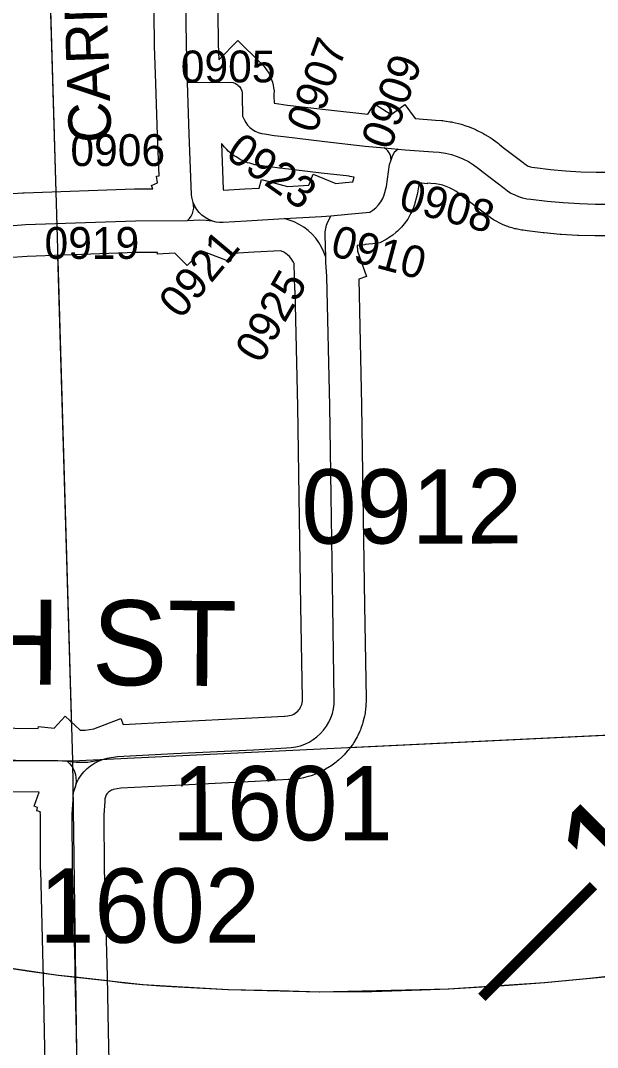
# Model space of a CAD drawing. Extents: x 23.6 to 68.7, y -63 to -29.
# Drawn here: x 34.67 to 35.214, y -47.991 to -47.023 of the extents above; entities that cross this region are included whole.
import ezdxf

# ---------------------------------------------------------------- set-up
doc = ezdxf.new("R2010")
doc.units = 0
for name, color, linetype in [('tdCoPriCL', 7, 'Continuous'), ('tdCoPrimary', 7, 'Continuous'), ('tdCoPriNonDiv', 7, 'Continuous'), ('tdCoPriNonDivCL', 7, 'Continuous'), ('tdCoSecRdNmbr', 7, 'Continuous'), ('tdCoSecRdTxt', 7, 'Continuous'), ('tdCoSecRteBand', 7, 'Continuous'), ('tdCoSecRteCL', 7, 'Continuous'), ('tdCoSectLine', 7, 'Continuous'), ('tdCoSectLinePart', 7, 'Continuous'), ('tdCoSurfGravel', 7, 'Continuous'), ('tdCoSurfGravelUnbanded', 7, 'Continuous'), ('tdStHwyPriRefPost1', 7, 'Continuous')]:
    doc.layers.add(name, color=color, linetype=linetype)

msp = doc.modelspace()

# ---------------------------------------------------------------- linework, layer by layer
at = {"layer": 'tdCoPriCL'}
msp.add_lwpolyline([(34.62316, -47.91066), (34.67618, -47.91855), (34.70553, -47.92275), (34.72128, -47.92443), (34.75164, -47.92768), (34.76835, -47.92985), (34.7851, -47.9316), (34.8019, -47.93293), (34.81872, -47.93384), (34.86558, -47.93631), (34.91342, -47.93705), (34.95139, -47.93853), (35.00072, -47.93828), (35.04757, -47.93656), (35.07322, -47.93557), (35.1255, -47.93261), (35.16372, -47.92965), (35.20663, -47.92546), (35.24288, -47.92151)], dxfattribs=at)
at = {"layer": 'tdCoPrimary'}
msp.add_lwpolyline([(34.62354, -47.91066), (34.67656, -47.91855), (34.70591, -47.92275), (34.72166, -47.92443), (34.75202, -47.92768), (34.76873, -47.92985), (34.78548, -47.9316), (34.80228, -47.93293), (34.8191, -47.93384), (34.86595, -47.93631), (34.9138, -47.93705), (34.95177, -47.93853), (35.00109, -47.93828), (35.04795, -47.93656), (35.0736, -47.93557), (35.12588, -47.93261), (35.1641, -47.92965), (35.20701, -47.92546), (35.24326, -47.92151)], dxfattribs=at)
msp.add_lwpolyline([(34.62354, -47.91066), (34.67656, -47.91855), (34.70591, -47.92275), (34.72166, -47.92443), (34.75202, -47.92768), (34.76873, -47.92985), (34.78548, -47.9316), (34.80228, -47.93293), (34.8191, -47.93384), (34.86595, -47.93631), (34.9138, -47.93705), (34.95177, -47.93853), (35.00109, -47.93828), (35.04795, -47.93656), (35.0736, -47.93557), (35.12588, -47.93261), (35.1641, -47.92965), (35.20701, -47.92546), (35.24326, -47.92151)], dxfattribs=at)
msp.add_lwpolyline([(34.62354, -47.91066), (34.67656, -47.91855), (34.70591, -47.92275), (34.72166, -47.92443), (34.75202, -47.92768), (34.76873, -47.92985), (34.78548, -47.9316), (34.80228, -47.93293), (34.8191, -47.93384), (34.86595, -47.93631), (34.9138, -47.93705), (34.95177, -47.93853), (35.00109, -47.93828), (35.04795, -47.93656), (35.0736, -47.93557), (35.12588, -47.93261), (35.1641, -47.92965), (35.20701, -47.92546), (35.24326, -47.92151)], dxfattribs=at)
at = {"layer": 'tdCoPriNonDiv'}
msp.add_lwpolyline([(34.6232, -47.91065), (34.70557, -47.92274), (34.78514, -47.93159), (34.86561, -47.9363), (34.95143, -47.93852), (35.07326, -47.93556), (35.16376, -47.92964), (35.40988, -47.90646), (35.4698, -47.90103), (35.59878, -47.88427), (35.64934, -47.88203), (35.67779, -47.8839), (35.70578, -47.88932), (35.74181, -47.90153), (35.76932, -47.91684), (35.79452, -47.93571), (35.81697, -47.95778), (35.83626, -47.98266), (35.89835, -48.07719)], dxfattribs=at)
at = {"layer": 'tdCoPriNonDivCL'}
msp.add_lwpolyline([(34.62316, -47.91066), (34.67618, -47.91855), (34.70553, -47.92275), (34.72128, -47.92443), (34.75164, -47.92768), (34.76835, -47.92985), (34.7851, -47.9316), (34.8019, -47.93293), (34.81872, -47.93384), (34.86558, -47.93631), (34.91342, -47.93705), (34.95139, -47.93853), (35.00072, -47.93828), (35.04757, -47.93656), (35.07322, -47.93557), (35.1255, -47.93261), (35.16372, -47.92965), (35.20663, -47.92546), (35.24288, -47.92151)], dxfattribs=at)
msp.add_lwpolyline([(34.62316, -47.91066), (34.67618, -47.91855), (34.70553, -47.92275), (34.72128, -47.92443), (34.75164, -47.92768), (34.76835, -47.92985), (34.7851, -47.9316), (34.8019, -47.93293), (34.81872, -47.93384), (34.86558, -47.93631), (34.91342, -47.93705), (34.95139, -47.93853), (35.00072, -47.93828), (35.04757, -47.93656), (35.07322, -47.93557), (35.1255, -47.93261), (35.16372, -47.92965), (35.20663, -47.92546), (35.24288, -47.92151)], dxfattribs=at)
at = {"layer": 'tdCoSecRteBand'}
for points in [[(34.85531, -46.95548), (34.85629, -47.04573), (34.85679, -47.06064), (34.87477, -47.04223), (34.89624, -47.06319), (34.89725, -47.06418), (34.89948, -47.06635), (34.90121, -47.06895), (34.9025, -47.07087), (34.90424, -47.07346), (34.9054, -47.07635), (34.90627, -47.0785), (34.90743, -47.08139), (34.90798, -47.08446), (34.90838, -47.08674), (34.90893, -47.08981), (34.90883, -47.09293), (34.90878, -47.09444), (34.90894, -47.10127), (34.91333, -47.10195), (34.92177, -47.1031), (34.96024, -47.10754), (34.99732, -47.11181), (35.00374, -47.10188), (35.01948, -47.11206), (35.03214, -47.10261), (35.042, -47.11581), (35.0611, -47.11725), (35.06681, -47.11765), (35.068, -47.11773), (35.06918, -47.11791), (35.0749, -47.11877), (35.07608, -47.11895), (35.07725, -47.11922), (35.08288, -47.12054), (35.08405, -47.12081), (35.08519, -47.12117), (35.0907, -47.12293), (35.09184, -47.12329), (35.09294, -47.12375), (35.0983, -47.12594), (35.09941, -47.12639), (35.10047, -47.12693), (35.10564, -47.12954), (35.10671, -47.13008), (35.10773, -47.1307), (35.11267, -47.13371), (35.11369, -47.13433), (35.11465, -47.13503), (35.11934, -47.13843), (35.12031, -47.13913), (35.12122, -47.13991), (35.12493, -47.14307), (35.14389, -47.15736), (35.14419, -47.15759), (35.14449, -47.15783), (35.1465, -47.15943), (35.14748, -47.16006), (35.14851, -47.16061), (35.14959, -47.16105), (35.15071, -47.1614), (35.15185, -47.16163), (35.1544, -47.16192), (35.1546, -47.16194), (35.1548, -47.16196), (35.16951, -47.1638), (35.1838, -47.16513), (35.19812, -47.16601), (35.21246, -47.16643)], [(34.65361, -47.18718), (34.67228, -47.18577), (34.67289, -47.18572), (34.67351, -47.1857), (34.77741, -47.18208), (34.77783, -47.18207), (34.77825, -47.18206), (34.79469, -47.18195), (34.79339, -47.17889), (34.7992, -47.17643), (34.79814, -47.17021), (34.80055, -47.1698), (34.79911, -47.13153), (34.79911, -47.13146), (34.79911, -47.1314), (34.7975, -47.08289), (34.79632, -47.04739), (34.7963, -47.04705), (34.7963, -47.04672), (34.79532, -46.9564)], [(34.86122, -47.18337), (34.8813, -47.18217), (34.88132, -47.18217), (34.88134, -47.18217), (34.89506, -47.18137), (34.89727, -47.17324), (34.92149, -47.17983), (34.94166, -47.17865), (34.9459, -47.16822), (34.96711, -47.17685), (34.97586, -47.17616), (34.98328, -47.17538), (34.98439, -47.1709), (34.98003, -47.1705), (34.98006, -47.17022), (34.95336, -47.16714), (34.9146, -47.16267), (34.9143, -47.16263), (34.91401, -47.16259), (34.90499, -47.16137), (34.90471, -47.16133), (34.90443, -47.16129), (34.89571, -47.15994), (34.89292, -47.15956), (34.89091, -47.15929), (34.88896, -47.15875), (34.88599, -47.15792), (34.88403, -47.15738), (34.88217, -47.15658), (34.87934, -47.15536), (34.87748, -47.15456), (34.87574, -47.15352), (34.8731, -47.15193), (34.87136, -47.15089), (34.86978, -47.14962), (34.86737, -47.1477), (34.86579, -47.14643), (34.86439, -47.14496), (34.86227, -47.14272), (34.86087, -47.14125), (34.85969, -47.13961), (34.85945, -47.13928), (34.86107, -47.18247), (34.86122, -47.18337)], [(35.21246, -47.16643), (35.22681, -47.16639)], [(35.22744, -47.22639), (35.21214, -47.22643), (35.21166, -47.22643), (35.21118, -47.22642), (35.19589, -47.22597), (35.19541, -47.22595), (35.19494, -47.22593), (35.17967, -47.22499), (35.17919, -47.22496), (35.17872, -47.22492), (35.16348, -47.2235), (35.16301, -47.22346), (35.16254, -47.2234), (35.14755, -47.22152), (35.14381, -47.22111), (35.14242, -47.22095), (35.14104, -47.22067), (35.13715, -47.21986), (35.13578, -47.21958), (35.13444, -47.21917), (35.13065, -47.218), (35.12931, -47.21759), (35.12801, -47.21706), (35.12434, -47.21554), (35.12304, -47.21501), (35.1218, -47.21435), (35.11829, -47.2125), (35.11705, -47.21185), (35.11587, -47.21109), (35.11255, -47.20892), (35.11138, -47.20815), (35.11028, -47.20728), (35.10747, -47.20505), (35.08809, -47.19044), (35.08736, -47.18989), (35.08667, -47.1893), (35.08317, -47.18632), (35.08042, -47.18432), (35.07751, -47.18255), (35.07448, -47.18102), (35.07133, -47.17973), (35.06809, -47.1787), (35.06478, -47.17792), (35.06141, -47.17742), (35.05683, -47.1771), (35.05676, -47.17709), (35.05669, -47.17708), (35.05321, -47.17682), (35.05318, -47.17721), (35.04563, -47.17651), (35.04457, -47.18396), (35.04432, -47.18571), (35.04387, -47.18741), (35.04173, -47.19547), (35.04129, -47.19714), (35.04066, -47.19874), (35.03934, -47.2021), (35.03862, -47.20394), (35.03766, -47.20567), (35.03591, -47.20882), (35.03496, -47.21055), (35.03378, -47.21214), (35.03164, -47.21504), (35.03046, -47.21663), (35.02909, -47.21805), (35.02658, -47.22064), (35.02521, -47.22206), (35.02366, -47.22329), (35.02084, -47.22553), (35.01929, -47.22676), (35.0176, -47.22777), (35.0145, -47.22963), (35.00881, -47.23303), (35.00221, -47.23373), (34.99463, -47.23452), (34.99466, -47.23486), (34.98738, -47.23543), (34.98755, -47.24079), (34.99608, -47.26458), (34.98877, -47.2672), (34.99149, -47.38586), (34.9915, -47.386), (34.9915, -47.38614), (34.99265, -47.47078), (34.99429, -47.5743), (34.99577, -47.66241), (34.99579, -47.66327), (34.99575, -47.66412), (34.99557, -47.66858), (34.99551, -47.67006), (34.99531, -47.67153), (34.99469, -47.67595), (34.99448, -47.67742), (34.99414, -47.67886), (34.99309, -47.6832), (34.99274, -47.68464), (34.99225, -47.68603), (34.99078, -47.69025), (34.99029, -47.69165), (34.98966, -47.69299), (34.98778, -47.69704), (34.98716, -47.69838), (34.98641, -47.69966), (34.98414, -47.7035), (34.98338, -47.70478), (34.98251, -47.70597), (34.97987, -47.70958), (34.979, -47.71077), (34.97801, -47.71188), (34.97503, -47.7152), (34.97404, -47.7163), (34.97295, -47.7173), (34.96965, -47.72032), (34.96856, -47.72132), (34.96738, -47.72221), (34.9638, -47.72488), (34.96262, -47.72577), (34.96135, -47.72654), (34.95753, -47.72885), (34.95626, -47.72962), (34.95493, -47.73026), (34.9509, -47.73218), (34.94956, -47.73282), (34.94817, -47.73332), (34.94397, -47.73484), (34.94258, -47.73534), (34.94114, -47.73571), (34.93681, -47.73681), (34.93538, -47.73717), (34.93391, -47.73739), (34.9295, -47.73806), (34.92803, -47.73828), (34.92656, -47.73835), (34.9222, -47.73857), (34.89124, -47.74038), (34.89109, -47.74039), (34.89094, -47.74039), (34.81603, -47.74401), (34.7646, -47.74671), (34.7577, -47.74789), (34.75719, -47.74801), (34.75699, -47.74807), (34.75563, -47.7486), (34.75466, -47.74909), (34.75375, -47.74969), (34.75291, -47.75038), (34.75215, -47.75115), (34.75147, -47.752), (34.75088, -47.75291), (34.75039, -47.75389), (34.75011, -47.75464), (34.74962, -47.75672), (34.74959, -47.75686), (34.74944, -47.75931), (34.74868, -47.7716), (34.74897, -47.82262), (34.75143, -47.91255), (34.75143, -47.91267), (34.75144, -47.91278), (34.75165, -47.92384), (34.75267, -47.97542), (34.75267, -47.97546), (34.75267, -47.97549), (34.75341, -48.01791)], [(34.72636, -47.6921), (34.73089, -47.6921), (34.73925, -47.69061), (34.76456, -47.68086), (34.76674, -47.68651), (34.81295, -47.68409), (34.81302, -47.68408), (34.81308, -47.68408), (34.8879, -47.68047), (34.91882, -47.67867), (34.91893, -47.67866), (34.91903, -47.67866), (34.92201, -47.67851), (34.9235, -47.67828), (34.92496, -47.67791), (34.92637, -47.6774), (34.92773, -47.67675), (34.92902, -47.67597), (34.93022, -47.67507), (34.93133, -47.67406), (34.93234, -47.67294), (34.93322, -47.67172), (34.93399, -47.67043), (34.93462, -47.66906), (34.93512, -47.66764), (34.93547, -47.66618), (34.93568, -47.66469), (34.93577, -47.66256), (34.9343, -47.5753), (34.9343, -47.57528), (34.9343, -47.57527), (34.93266, -47.4717), (34.93266, -47.47166), (34.93266, -47.47163), (34.93151, -47.3871), (34.92899, -47.27739), (34.92869, -47.2774), (34.92789, -47.25239), (34.9273, -47.25112), (34.92616, -47.24921), (34.92485, -47.24742), (34.92337, -47.24576), (34.92174, -47.24425), (34.91997, -47.24291), (34.91808, -47.24174), (34.91609, -47.24076), (34.91491, -47.24031), (34.89014, -47.24176), (34.88484, -47.24207), (34.87082, -47.2429), (34.86771, -47.25094), (34.84371, -47.24168), (34.84324, -47.24163), (34.83972, -47.24165), (34.82711, -47.25416), (34.81553, -47.24248), (34.79911, -47.24346), (34.79902, -47.24193), (34.77908, -47.24206), (34.67621, -47.24564), (34.65782, -47.24703)], [(34.57561, -47.68898), (34.68664, -47.69044), (34.68682, -47.68854), (34.70178, -47.68998), (34.71193, -47.67889), (34.72636, -47.6921)], [(34.69342, -48.0192), (34.69268, -47.97657), (34.69167, -47.92502), (34.69145, -47.91408), (34.68899, -47.82394), (34.68898, -47.82361), (34.68898, -47.82329), (34.68868, -47.77094), (34.68867, -47.76993), (34.68873, -47.76894), (34.68522, -47.7681), (34.68604, -47.76468), (34.68275, -47.76345), (34.68761, -47.75045), (34.68744, -47.75045), (34.57491, -47.74897)]]:
    msp.add_lwpolyline(points, dxfattribs=at)
at = {"layer": 'tdCoSecRteCL'}
msp.add_line((35.01265, -47.14336), (35.02604, -47.14459), dxfattribs=at)
for points in [[(34.82748, -47.08189), (34.8263, -47.04639), (34.82531, -46.9558), (34.82416, -46.91585), (34.82186, -46.85173), (34.82005, -46.79666), (34.81923, -46.76592), (34.81906, -46.75654), (34.81845, -46.75215), (34.81744, -46.74783), (34.81605, -46.74362), (34.81428, -46.73955), (34.81216, -46.73566)], [(34.82748, -47.08189), (34.86822, -47.08161), (34.87051, -47.08196), (34.87267, -47.08278), (34.87463, -47.08402), (34.87527, -47.08465), (34.87628, -47.08564), (34.87757, -47.08756), (34.87844, -47.08971), (34.87884, -47.09199), (34.87877, -47.09431), (34.8792, -47.11342), (34.88077, -47.11684), (34.88222, -47.11956), (34.88402, -47.12206), (34.88614, -47.12429), (34.88854, -47.12621), (34.89118, -47.1278), (34.89401, -47.12901), (34.89698, -47.12984), (34.90003, -47.13025), (34.90902, -47.13164), (34.91804, -47.13287), (34.9568, -47.13734), (34.99498, -47.14174), (35.01265, -47.14336)], [(34.83273, -47.19479), (34.832, -47.19233), (34.8315, -47.18983), (34.83123, -47.18728), (34.82909, -47.1304), (34.82748, -47.08189)], [(34.96239, -47.20731), (34.9786, -47.20604), (34.99909, -47.20389), (35.00218, -47.20203), (35.00501, -47.19979), (35.00752, -47.1972), (35.00967, -47.19429), (35.01141, -47.19114), (35.01273, -47.18778), (35.01487, -47.17972), (35.01783, -47.15901), (35.01931, -47.15473), (35.01931, -47.15472), (35.01916, -47.15242), (35.01859, -47.15018), (35.01761, -47.14809), (35.01626, -47.14621), (35.01459, -47.14462), (35.01265, -47.14336)], [(35.02604, -47.14459), (35.02404, -47.14609), (35.02231, -47.14791), (35.02092, -47.15), (35.01991, -47.1523), (35.01931, -47.15472)], [(35.02604, -47.14459), (35.03263, -47.1452), (35.05893, -47.14717), (35.06471, -47.14757), (35.07043, -47.14844), (35.07607, -47.14975), (35.08158, -47.15151), (35.08694, -47.1537), (35.09211, -47.15632), (35.09705, -47.15933), (35.10174, -47.16273), (35.10614, -47.16648), (35.12583, -47.18132), (35.12894, -47.18379), (35.13226, -47.18596), (35.13578, -47.18781), (35.13945, -47.18932), (35.14324, -47.19049), (35.14713, -47.19129), (35.15108, -47.19173), (35.16626, -47.19363), (35.1815, -47.19505), (35.19677, -47.19598), (35.21206, -47.19643), (35.22736, -47.19639)], [(34.82728, -47.21173), (34.82918, -47.20985), (34.83076, -47.20769), (34.83197, -47.2053), (34.83279, -47.20275), (34.8332, -47.2001), (34.83317, -47.19743), (34.83273, -47.19479)], [(34.85053, -47.21215), (34.84731, -47.21091), (34.84405, -47.20912), (34.84105, -47.20691), (34.83838, -47.20433), (34.83608, -47.20141), (34.83418, -47.19821), (34.83273, -47.19479)], [(34.91835, -47.21006), (34.95361, -47.20801), (34.96239, -47.20731)], [(34.95772, -47.24646), (34.95706, -47.22576), (34.95717, -47.22253), (34.95765, -47.21932), (34.95848, -47.21619), (34.95966, -47.21317), (34.96117, -47.21031), (34.96239, -47.20731)], [(34.19862, -47.21696), (34.3119, -47.21943), (34.39506, -47.22176), (34.42827, -47.22275), (34.49091, -47.22242), (34.54155, -47.22127), (34.59843, -47.21897), (34.61748, -47.21876), (34.63653, -47.21815), (34.65555, -47.21712), (34.67455, -47.21568), (34.77845, -47.21206), (34.82728, -47.21173)], [(34.82728, -47.21173), (34.83316, -47.21139), (34.83904, -47.21135), (34.84492, -47.21164), (34.85077, -47.21225), (34.85418, -47.21307), (34.85765, -47.21347), (34.86115, -47.21342), (34.88308, -47.21212), (34.91835, -47.21006)], [(34.95772, -47.24646), (34.956, -47.24165), (34.95382, -47.23703), (34.95121, -47.23264), (34.94819, -47.22852), (34.94479, -47.22471), (34.94104, -47.22125), (34.93698, -47.21815), (34.93263, -47.21547), (34.92805, -47.21321), (34.92327, -47.2114), (34.91835, -47.21006)], [(34.74735, -47.71964), (34.74952, -47.719), (34.75172, -47.71848), (34.76126, -47.71684), (34.81452, -47.71404), (34.88949, -47.71043), (34.92056, -47.70862), (34.92502, -47.70839), (34.92944, -47.70773), (34.93377, -47.70663), (34.93797, -47.70511), (34.942, -47.70319), (34.94582, -47.70087), (34.94939, -47.6982), (34.95269, -47.69518), (34.95567, -47.69185), (34.9583, -47.68825), (34.96057, -47.68441), (34.96246, -47.68036), (34.96393, -47.67614), (34.96498, -47.6718), (34.9656, -47.66738), (34.96578, -47.66292), (34.9643, -47.57479), (34.96265, -47.47122), (34.9615, -47.38655), (34.95871, -47.26456), (34.95788, -47.25108), (34.95772, -47.24646)], [(34.21728, -47.71631), (34.22684, -47.71602), (34.25775, -47.71634), (34.30641, -47.7175), (34.44024, -47.71799), (34.57522, -47.71898), (34.68783, -47.72046), (34.70526, -47.72046), (34.71381, -47.72128)], [(34.71381, -47.72128), (34.72236, -47.7221), (34.72562, -47.7221), (34.73354, -47.7221), (34.74735, -47.71964)], [(34.72136, -47.74587), (34.72285, -47.74188), (34.72476, -47.73807), (34.72706, -47.73449), (34.72972, -47.73116), (34.73271, -47.72814), (34.73601, -47.72544), (34.73958, -47.72311), (34.74337, -47.72117), (34.74735, -47.71964)], [(34.71381, -47.72128), (34.71605, -47.72333), (34.71799, -47.72565), (34.71962, -47.72822), (34.72088, -47.73098), (34.72177, -47.73388), (34.72227, -47.73687), (34.72237, -47.7399), (34.72206, -47.74292), (34.72136, -47.74587)], [(34.73298, -48.57141), (34.7329, -48.55892), (34.73249, -48.54642), (34.73208, -48.51809), (34.73143, -48.48975), (34.73051, -48.46143), (34.72805, -48.34043), (34.7264, -48.26118), (34.72558, -48.17421), (34.72459, -48.05387), (34.72342, -48.01868), (34.72268, -47.97601), (34.72166, -47.92443), (34.72144, -47.91337), (34.71898, -47.82312), (34.71868, -47.77076), (34.7195, -47.75745), (34.71974, -47.75354), (34.72036, -47.74967), (34.72136, -47.74587)]]:
    msp.add_lwpolyline(points, dxfattribs=at)
at = {"layer": 'tdCoSectLine'}
for points in [[(34.68932, -46.71307), (34.71893, -47.72096)], [(34.71893, -47.72096), (35.72496, -47.67214)], [(33.71791, -47.7154), (34.71893, -47.72096)], [(34.71893, -47.72096), (34.73287, -48.72338)]]:
    msp.add_lwpolyline(points, dxfattribs=at)
at = {"layer": 'tdCoSectLinePart'}
for points in [[(34.69019, -46.74279), (34.70319, -47.18509)], [(34.70494, -47.24466), (34.71803, -47.69055)], [(34.98024, -47.70828), (35.69502, -47.6736)]]:
    msp.add_lwpolyline(points, dxfattribs=at)
at = {"layer": 'tdCoSurfGravel'}
for p, q in [((35.01265, -47.14336), (35.02604, -47.14459)), ((35.01931, -47.15473), (35.01931, -47.15472))]:
    msp.add_line(p, q, dxfattribs=at)
for points in [[(34.85053, -47.21215), (34.84731, -47.21091), (34.84405, -47.20912), (34.84105, -47.20691), (34.83838, -47.20433), (34.83608, -47.20141), (34.83418, -47.19821), (34.83273, -47.19479), (34.832, -47.19233), (34.8315, -47.18983), (34.83123, -47.18728), (34.82909, -47.1304), (34.82748, -47.08189), (34.8263, -47.04639), (34.82531, -46.9558)], [(34.87527, -47.08465), (34.87628, -47.08564), (34.87757, -47.08756), (34.87844, -47.08971), (34.87884, -47.09199), (34.87877, -47.09431), (34.8792, -47.11342), (34.88077, -47.11684), (34.88222, -47.11956), (34.88402, -47.12206), (34.88614, -47.12429), (34.88854, -47.12621), (34.89118, -47.1278), (34.89401, -47.12901), (34.89698, -47.12984), (34.90003, -47.13025), (34.90902, -47.13164), (34.91804, -47.13287), (34.9568, -47.13734)], [(34.9568, -47.13734), (34.99498, -47.14174), (35.01265, -47.14336)], [(35.01931, -47.15472), (35.01916, -47.15242), (35.01859, -47.15018), (35.01761, -47.14809), (35.01626, -47.14621), (35.01459, -47.14462), (35.01265, -47.14336)], [(35.02604, -47.14459), (35.02404, -47.14609), (35.02231, -47.14791), (35.02092, -47.15), (35.01991, -47.1523), (35.01931, -47.15472)], [(35.02604, -47.14459), (35.03263, -47.1452), (35.05893, -47.14717), (35.06471, -47.14757), (35.07043, -47.14844), (35.07607, -47.14975), (35.08158, -47.15151), (35.08694, -47.1537), (35.09211, -47.15632), (35.09705, -47.15933), (35.10174, -47.16273), (35.10614, -47.16648), (35.12583, -47.18132), (35.12894, -47.18379), (35.13226, -47.18596), (35.13578, -47.18781), (35.13945, -47.18932), (35.14324, -47.19049), (35.14713, -47.19129), (35.15108, -47.19173), (35.16626, -47.19363), (35.1815, -47.19505), (35.19677, -47.19598), (35.21206, -47.19643), (35.22736, -47.19639)], [(34.96239, -47.20731), (34.9786, -47.20604), (34.99909, -47.20389), (35.00218, -47.20203), (35.00501, -47.19979), (35.00752, -47.1972), (35.00967, -47.19429), (35.01141, -47.19114), (35.01273, -47.18778), (35.01487, -47.17972), (35.01783, -47.15901), (35.01931, -47.15473)], [(34.82728, -47.21173), (34.82918, -47.20985), (34.83076, -47.20769), (34.83197, -47.2053), (34.83279, -47.20275), (34.8332, -47.2001), (34.83317, -47.19743), (34.83273, -47.19479)], [(34.65555, -47.21712), (34.67455, -47.21568), (34.77845, -47.21206), (34.82728, -47.21173), (34.83316, -47.21139), (34.83904, -47.21135), (34.84492, -47.21164), (34.85077, -47.21225), (34.85418, -47.21307), (34.85765, -47.21347), (34.86115, -47.21342), (34.88308, -47.21212), (34.91835, -47.21006), (34.95361, -47.20801), (34.96239, -47.20731)], [(34.95772, -47.24646), (34.95706, -47.22576), (34.95717, -47.22253), (34.95765, -47.21932), (34.95848, -47.21619), (34.95966, -47.21317), (34.96117, -47.21031), (34.96239, -47.20731)], [(34.94582, -47.70087), (34.94939, -47.6982), (34.95269, -47.69518), (34.95567, -47.69185), (34.9583, -47.68825), (34.96057, -47.68441), (34.96246, -47.68036), (34.96393, -47.67614), (34.96498, -47.6718), (34.9656, -47.66738), (34.96578, -47.66292), (34.9643, -47.57479), (34.96265, -47.47122), (34.9615, -47.38655), (34.95871, -47.26456), (34.95788, -47.25108), (34.95772, -47.24646), (34.956, -47.24165), (34.95382, -47.23703), (34.95121, -47.23264), (34.94819, -47.22852), (34.94479, -47.22471), (34.94104, -47.22125), (34.93698, -47.21815), (34.93263, -47.21547), (34.92805, -47.21321), (34.92327, -47.2114), (34.91835, -47.21006)], [(34.72562, -47.7221), (34.73354, -47.7221), (34.74735, -47.71964), (34.74952, -47.719), (34.75172, -47.71848), (34.76126, -47.71684), (34.81452, -47.71404), (34.88949, -47.71043), (34.92056, -47.70862), (34.92502, -47.70839), (34.92944, -47.70773), (34.93377, -47.70663), (34.93797, -47.70511), (34.942, -47.70319), (34.94582, -47.70087)], [(34.21728, -47.71631), (34.22684, -47.71602), (34.25775, -47.71634), (34.30641, -47.7175), (34.44024, -47.71799), (34.57522, -47.71898), (34.68783, -47.72046), (34.70526, -47.72046), (34.71381, -47.72128), (34.72236, -47.7221), (34.72562, -47.7221)], [(34.72342, -48.01868), (34.72268, -47.97601), (34.72166, -47.92443), (34.72144, -47.91337), (34.71898, -47.82312), (34.71868, -47.77076), (34.7195, -47.75745), (34.71974, -47.75354), (34.72036, -47.74967), (34.72136, -47.74587), (34.72285, -47.74188), (34.72476, -47.73807), (34.72706, -47.73449), (34.72972, -47.73116), (34.73271, -47.72814), (34.73601, -47.72544), (34.73958, -47.72311), (34.74337, -47.72117), (34.74735, -47.71964)], [(34.71381, -47.72128), (34.71605, -47.72333), (34.71799, -47.72565), (34.71962, -47.72822), (34.72088, -47.73098), (34.72177, -47.73388), (34.72227, -47.73687), (34.72237, -47.7399), (34.72206, -47.74292), (34.72136, -47.74587)]]:
    msp.add_lwpolyline(points, dxfattribs=at)
at = {"layer": 'tdCoSurfGravelUnbanded'}
msp.add_lwpolyline([(34.82748, -47.08189), (34.86822, -47.08161), (34.87051, -47.08196), (34.87267, -47.08278), (34.87463, -47.08402), (34.87527, -47.08465)], dxfattribs=at)

# ---------------------------------------------------------------- texts
at = {"layer": 'tdCoSecRdNmbr'}
for s, height, rotation, p in [('0907', 0.03, 70.02551, (34.94799, -47.13109)), ('0905', 0.03, 0.02745, (34.82106, -47.08178)), ('0909', 0.03, 70.02551, (35.01842, -47.1466)), ('0906', 0.03, 0.02735, (34.71704, -47.16057)), ('0923', 0.03, 325.02688, (34.86186, -47.15182)), ('0908', 0.03, 345.02751, (35.02525, -47.20086)), ('0910', 0.03, 345.02746, (34.96089, -47.2446)), ('0919', 0.03, 0.02733, (34.69266, -47.24805)), ('0921', 0.03, 50.02597, (34.82087, -47.30588)), ('0925', 0.03, 60.02568, (34.8966, -47.34789)), ('0912', 0.07, 0.02756, (34.93467, -47.51621)), ('1601', 0.07, 0.02747, (34.81256, -47.79585)), ('1602', 0.07, 0.02738, (34.68754, -47.89227))]:
    msp.add_text(s, height=height, rotation=rotation, dxfattribs=at).set_placement(p)
at = {"layer": 'tdCoSecRdTxt'}
for s, height, rotation, p in [('CARBON TRL', 0.04, 92, (34.75579, -47.13805)), ('240TH ST', 0.08, 359.54027, (34.3861, -47.64656))]:
    msp.add_text(s, height=height, rotation=rotation, dxfattribs=at).set_placement(p)
at = {"layer": 'tdStHwyPriRefPost1'}
msp.add_text('‒‒171', height=0.1, rotation=45, dxfattribs=at).set_placement((35.13093, -47.96966))

doc.saveas('drawing.dxf')
